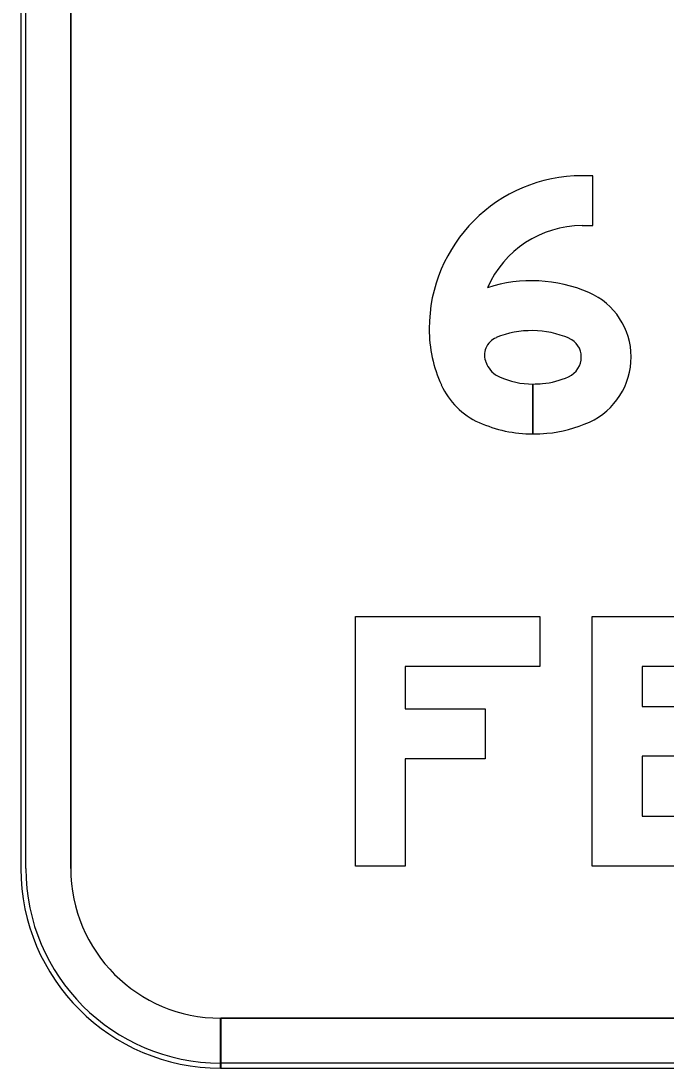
# Model space of a CAD drawing. Extents: x 1806251 to 1809821, y 414895 to 422886.
# Drawn here: x 1809677.295 to 1809677.5537, y 415252.56 to 415252.9798 of the extents above; entities that cross this region are included whole.
import ezdxf

# ---------------------------------------------------------------- set-up
doc = ezdxf.new("R2010")
doc.units = 0
for name, color, linetype in [('GSBWFILL', 7, 'Continuous'), ('GSCOLORFILL', 7, 'Continuous'), ('GSOUTLINE', 7, 'Continuous')]:
    doc.layers.add(name, color=color, linetype=linetype)

msp = doc.modelspace()

# ---------------------------------------------------------------- linework, layer by layer
at = {"layer": 'GSBWFILL'}
for p, q in [((1809677.295, 415253.441), (1809677.295, 415252.64)), ((1809677.315, 415252.64), (1809677.315, 415253.441)), ((1809677.375, 415252.56), (1809677.375, 415252.58)), ((1809677.816, 415252.58), (1809677.3752, 415252.58)), ((1809677.3752, 415252.58), (1809677.3752, 415252.56)), ((1809677.3752, 415252.56), (1809677.816, 415252.56))]:
    msp.add_line(p, q, dxfattribs=at)
for points in [[(1809677.52009, 415252.89775), (1809677.52431, 415252.89775), (1809677.52431, 415252.91775), (1809677.52009, 415252.91775)], [(1809677.50025, 415252.81425), (1809677.50025, 415252.83425)], [(1809677.50025, 415252.83425), (1809677.50025, 415252.81425)]]:
    msp.add_lwpolyline(points, dxfattribs=at)
for points in [[(1809677.42912, 415252.741), (1809677.50312, 415252.741), (1809677.50312, 415252.721), (1809677.44912, 415252.721), (1809677.44912, 415252.704), (1809677.48112, 415252.704), (1809677.48112, 415252.684), (1809677.44912, 415252.684), (1809677.44912, 415252.641), (1809677.42912, 415252.641)], [(1809677.59712, 415252.741), (1809677.59712, 415252.721), (1809677.54412, 415252.721), (1809677.54412, 415252.705), (1809677.57412, 415252.705), (1809677.57412, 415252.685), (1809677.54412, 415252.685), (1809677.54412, 415252.661), (1809677.59812, 415252.661), (1809677.59812, 415252.641), (1809677.52412, 415252.641), (1809677.52412, 415252.741)]]:
    msp.add_lwpolyline(points, close=True, dxfattribs=at)
for radius in [0.08, 0.06]:
    msp.add_arc((1809677.375, 415252.64), radius, 180, 270, dxfattribs=at)
for centre, major_axis, start_param, end_param in [((1809677.52009, 415252.8564), (0, 0.06135), 0, 1.570796), ((1809677.52009, 415252.8564), (0, 0.04135), 0, 1.161745), ((1809677.49992, 415252.81801), (0, 0.05765), 5.875072, 6.596573), ((1809677.51165, 415252.84514), (0, 0.02808), 4.712389, 5.875072), ((1809677.51331, 415252.8564), (0, 0.05457), 1.570796, 1.996105), ((1809677.49992, 415252.81801), (0, 0.03765), 5.875072, 6.672982), ((1809677.4885, 415252.8458), (0, 0.0076), 0.389797, 1.974401), ((1809677.51165, 415252.84514), (0, 0.00808), 4.712389, 5.875072), ((1809677.51331, 415252.8564), (0, 0.03457), 1.974401, 1.996105), ((1809677.49098, 415252.84628), (0, 0.01006), 1.996105, 2.721836), ((1809677.51099, 415252.84514), (0, 0.00875), 3.571931, 4.712389), ((1809677.51099, 415252.84514), (0, 0.02875), 3.571931, 4.712389), ((1809677.50025, 415252.86704), (0, 0.03279), 2.721836, 3.141593), ((1809677.50142, 415252.86598), (0, 0.03168), 3.228955, 3.571931), ((1809677.49098, 415252.84628), (0, 0.03006), 1.996105, 2.721836), ((1809677.50025, 415252.87943), (0, 0.04518), 3.141703, 3.228955), ((1809677.50025, 415252.86704), (0, 0.05279), 2.721836, 3.141593), ((1809677.50142, 415252.86598), (0, 0.05168), 3.228955, 3.571931), ((1809677.50025, 415252.87943), (0, 0.06518), 3.141669, 3.228955)]:
    msp.add_ellipse(centre, major_axis=major_axis, ratio=0.999998, start_param=start_param, end_param=end_param, dxfattribs=at)
at = {"layer": 'GSCOLORFILL'}
for p, q in [((1809677.295, 415253.441), (1809677.295, 415252.64)), ((1809677.295, 415253.441), (1809677.295, 415252.64)), ((1809677.295, 415253.441), (1809677.295, 415252.64)), ((1809677.297, 415252.64), (1809677.297, 415253.441)), ((1809677.315, 415252.64), (1809677.315, 415253.441)), ((1809677.375, 415252.56), (1809677.375, 415252.58)), ((1809677.816, 415252.58), (1809677.3752, 415252.58)), ((1809677.3752, 415252.58), (1809677.3752, 415252.56)), ((1809677.375, 415252.56), (1809677.375, 415252.562)), ((1809677.375, 415252.56), (1809677.816, 415252.56)), ((1809677.816, 415252.562), (1809677.37502, 415252.562)), ((1809677.37502, 415252.562), (1809677.37502, 415252.56)), ((1809677.37502, 415252.56), (1809677.816, 415252.56)), ((1809677.3752, 415252.56), (1809677.816, 415252.56))]:
    msp.add_line(p, q, dxfattribs=at)
for points in [[(1809677.52009, 415252.89775), (1809677.52431, 415252.89775), (1809677.52431, 415252.91775), (1809677.52009, 415252.91775)], [(1809677.50025, 415252.81425), (1809677.50025, 415252.83425)], [(1809677.50025, 415252.83425), (1809677.50025, 415252.81425)]]:
    msp.add_lwpolyline(points, dxfattribs=at)
for points in [[(1809677.42912, 415252.741), (1809677.50312, 415252.741), (1809677.50312, 415252.721), (1809677.44912, 415252.721), (1809677.44912, 415252.704), (1809677.48112, 415252.704), (1809677.48112, 415252.684), (1809677.44912, 415252.684), (1809677.44912, 415252.641), (1809677.42912, 415252.641)], [(1809677.59712, 415252.741), (1809677.59712, 415252.721), (1809677.54412, 415252.721), (1809677.54412, 415252.705), (1809677.57412, 415252.705), (1809677.57412, 415252.685), (1809677.54412, 415252.685), (1809677.54412, 415252.661), (1809677.59812, 415252.661), (1809677.59812, 415252.641), (1809677.52412, 415252.641), (1809677.52412, 415252.741)]]:
    msp.add_lwpolyline(points, close=True, dxfattribs=at)
for radius in [0.08, 0.08, 0.08, 0.078, 0.06]:
    msp.add_arc((1809677.375, 415252.64), radius, 180, 270, dxfattribs=at)
for centre, major_axis, start_param, end_param in [((1809677.52009, 415252.8564), (0, 0.06135), 0, 1.570796), ((1809677.52009, 415252.8564), (0, 0.04135), 0, 1.161745), ((1809677.49992, 415252.81801), (0, 0.05765), 5.875072, 6.596573), ((1809677.51165, 415252.84514), (0, 0.02808), 4.712389, 5.875072), ((1809677.51331, 415252.8564), (0, 0.05457), 1.570796, 1.996105), ((1809677.49992, 415252.81801), (0, 0.03765), 5.875072, 6.672982), ((1809677.4885, 415252.8458), (0, 0.0076), 0.389797, 1.974401), ((1809677.51165, 415252.84514), (0, 0.00808), 4.712389, 5.875072), ((1809677.51331, 415252.8564), (0, 0.03457), 1.974401, 1.996105), ((1809677.49098, 415252.84628), (0, 0.01006), 1.996105, 2.721836), ((1809677.51099, 415252.84514), (0, 0.00875), 3.571931, 4.712389), ((1809677.51099, 415252.84514), (0, 0.02875), 3.571931, 4.712389), ((1809677.50025, 415252.86704), (0, 0.03279), 2.721836, 3.141593), ((1809677.50142, 415252.86598), (0, 0.03168), 3.228955, 3.571931), ((1809677.49098, 415252.84628), (0, 0.03006), 1.996105, 2.721836), ((1809677.50025, 415252.87943), (0, 0.04518), 3.141703, 3.228955), ((1809677.50025, 415252.86704), (0, 0.05279), 2.721836, 3.141593), ((1809677.50142, 415252.86598), (0, 0.05168), 3.228955, 3.571931), ((1809677.50025, 415252.87943), (0, 0.06518), 3.141669, 3.228955)]:
    msp.add_ellipse(centre, major_axis=major_axis, ratio=0.999998, start_param=start_param, end_param=end_param, dxfattribs=at)
at = {"layer": 'GSOUTLINE'}
for p, q in [((1809677.295, 415253.441), (1809677.295, 415252.64)), ((1809677.315, 415253.441), (1809677.315, 415252.64)), ((1809677.375, 415252.58), (1809677.816, 415252.58)), ((1809677.375, 415252.56), (1809677.816, 415252.56))]:
    msp.add_line(p, q, dxfattribs=at)
msp.add_lwpolyline([(1809677.52009, 415252.89775), (1809677.52431, 415252.89775), (1809677.52431, 415252.91775), (1809677.52009, 415252.91775)], dxfattribs=at)
for points in [[(1809677.42912, 415252.741), (1809677.50312, 415252.741), (1809677.50312, 415252.721), (1809677.44912, 415252.721), (1809677.44912, 415252.704), (1809677.48112, 415252.704), (1809677.48112, 415252.684), (1809677.44912, 415252.684), (1809677.44912, 415252.641), (1809677.42912, 415252.641)], [(1809677.59712, 415252.741), (1809677.59712, 415252.721), (1809677.54412, 415252.721), (1809677.54412, 415252.705), (1809677.57412, 415252.705), (1809677.57412, 415252.685), (1809677.54412, 415252.685), (1809677.54412, 415252.661), (1809677.59812, 415252.661), (1809677.59812, 415252.641), (1809677.52412, 415252.641), (1809677.52412, 415252.741)]]:
    msp.add_lwpolyline(points, close=True, dxfattribs=at)
for radius in [0.08, 0.06]:
    msp.add_arc((1809677.375, 415252.64), radius, 180, 270, dxfattribs=at)
for centre, major_axis, start_param, end_param in [((1809677.52009, 415252.8564), (0, 0.06135), 0, 1.570796), ((1809677.52009, 415252.8564), (0, 0.04135), 0, 1.161745), ((1809677.49992, 415252.81801), (0, 0.05765), 5.875072, 6.596573), ((1809677.51165, 415252.84514), (0, 0.02808), 4.712389, 5.875072), ((1809677.51331, 415252.8564), (0, 0.05457), 1.570796, 1.996105), ((1809677.49992, 415252.81801), (0, 0.03765), 5.875072, 6.672982), ((1809677.4885, 415252.8458), (0, 0.0076), 0.389797, 1.974401), ((1809677.51165, 415252.84514), (0, 0.00808), 4.712389, 5.875072), ((1809677.51331, 415252.8564), (0, 0.03457), 1.974401, 1.996105), ((1809677.49098, 415252.84628), (0, 0.01006), 1.996105, 2.721836), ((1809677.51099, 415252.84514), (0, 0.00875), 3.571931, 4.712389), ((1809677.51099, 415252.84514), (0, 0.02875), 3.571931, 4.712389), ((1809677.50025, 415252.86704), (0, 0.03279), 2.721836, 3.141593), ((1809677.50142, 415252.86598), (0, 0.03168), 3.228955, 3.571931), ((1809677.49098, 415252.84628), (0, 0.03006), 1.996105, 2.721836), ((1809677.50025, 415252.87943), (0, 0.04518), 3.141593, 3.228955), ((1809677.50025, 415252.86704), (0, 0.05279), 2.721836, 3.141593), ((1809677.50142, 415252.86598), (0, 0.05168), 3.228955, 3.571931), ((1809677.50025, 415252.87943), (0, 0.06518), 3.141593, 3.228955)]:
    msp.add_ellipse(centre, major_axis=major_axis, ratio=0.999998, start_param=start_param, end_param=end_param, dxfattribs=at)

doc.saveas('drawing.dxf')
